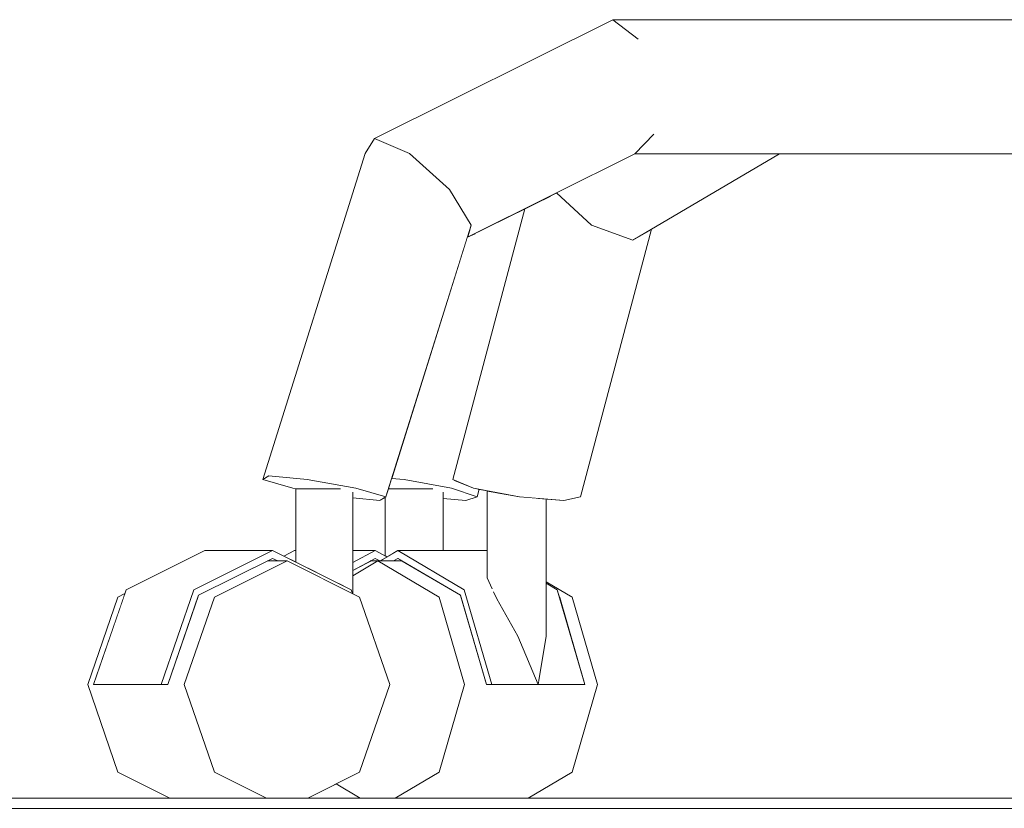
# Model space of a CAD drawing. Header units: millimetres. Extents: x -30280 to 100171, y -17460 to 4378.
# Tile 257 of 281: x 80083 to 80274, y -9810 to -9657. Entities that reach past the tile are written whole.
import ezdxf

# ---------------------------------------------------------------- set-up
doc = ezdxf.new("R2010")
doc.units = ezdxf.units.MM
doc.header["$MEASUREMENT"] = 0
doc.linetypes.add('Wipeout_Contour', pattern=[1000, 0, -1000])
for name, color, linetype in [('Nuevo_08_E_Envans secs', 7, 'Continuous'), ('Nuevo_09_EI_Mobiliari general', 7, 'Continuous'), ('Nuevo_14_PAV_Soft Light Grey 0554', 7, 'Continuous')]:
    doc.layers.add(name, color=color, linetype=linetype)
doc.layers.add('Nuevo_09_EI_Mobiliari general_Pluma_Nº__1', color=7, linetype='Continuous', lineweight=5)
doc.layers.add('Nuevo_14_PAV_Soft Light Grey 0554_Pluma_Nº__29', color=7, linetype='Continuous', lineweight=20)

# ---------------------------------------------------------------- blocks, each defined once
blk = doc.blocks.new('Elem Sección_290_3', base_point=(91863.52, -13459.98))
at = {"color": 254, "linetype": 'Wipeout_Contour', "lineweight": 0, "ltscale": 2986901.362339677}
blk.add_wipeout([(80380.69, -9109.98), (79580.69, -9109.98), (79580.69, -9807.98), (80112.3, -9807.98), (80102.23, -9802.95), (80096.4, -9785.98), (80102.23, -9769.01), (80103.62, -9768.31), (80103.86, -9767.59), (80119.12, -9759.98), (80132.23, -9759.98), (80134.43, -9761.07), (80136.46, -9759.98), (80136.76, -9759.98), (80136.76, -9747.98), (80136.18, -9747.88), (80130.34, -9746.2), (80150.19, -9682.92), (80152.02, -9680.03), (80198.21, -9656.98), (80362.69, -9656.98), (80362.69, -9509.98), (80372.2, -9509.98), (80372.2, -9409.98), (80345.57, -9409.98), (80345.57, -9369.98), (80220.8, -9369.98), (80200.15, -9379.98), (80152.59, -9379.98), (80152.59, -9369.98), (80158.89, -9366.98), (80145.71, -9366.98), (80129.59, -9320.87), (80152.46, -9309.96), (80160.7, -9306.41), (80172.57, -9303.98), (80380.69, -9303.98)], dxfattribs=at).dxf.layer = 'Nuevo_08_E_Envans secs'
at = {"color": 254, "linetype": 'Wipeout_Contour', "lineweight": 0, "ltscale": 1212666.904700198}
blk.add_wipeout([(80181.8, -9807.98), (80380.69, -9807.98), (80380.69, -9680.03), (80380.57, -9679.98), (80375.08, -9679.98), (80370.41, -9682.98), (80230.49, -9682.98), (80205.71, -9697.6), (80191.93, -9749.55), (80188.68, -9750.25), (80185.27, -9749.97), (80185.27, -9766.02), (80190.32, -9769.01), (80195.25, -9785.98), (80190.32, -9802.95)], dxfattribs=at).dxf.layer = 'Nuevo_08_E_Envans secs'
at = {"color": 254, "linetype": 'Wipeout_Contour', "lineweight": 0, "ltscale": 565328.364788}
blk.add_wipeout([(80169.69, -9750.25), (80165.32, -9749.87), (80165.32, -9759.98), (80173.84, -9759.98), (80173.84, -9748.38), (80172.32, -9748.09), (80171.9, -9749.55)], dxfattribs=at).dxf.layer = 'Nuevo_08_E_Envans secs'
at = {"color": 254, "linetype": 'Wipeout_Contour', "lineweight": 0, "ltscale": 484457.020448}
blk.add_wipeout([(80153.06, -9750.25), (80147.78, -9749.76), (80147.78, -9759.98), (80152.12, -9759.98), (80154.05, -9761.01), (80154.05, -9749.65)], dxfattribs=at).dxf.layer = 'Nuevo_08_E_Envans secs'
blk = doc.blocks.new('Elem Sección_298_3', base_point=(91863.52, -13459.98))
at = {"color": 254, "linetype": 'Wipeout_Contour', "lineweight": 0, "ltscale": 323004.40641}
blk.add_wipeout([(80155.32, -9745.99), (80157.75, -9746.2), (80171.66, -9698.37), (80170, -9699.2)], dxfattribs=at).dxf.layer = 'Nuevo_09_EI_Mobiliari general'
at = {"color": 254, "linetype": 'Wipeout_Contour', "lineweight": 0, "ltscale": 322912.530373}
blk.add_wipeout([(80136.46, -9759.98), (80134.43, -9761.07), (80136.76, -9762.24), (80136.76, -9759.98)], dxfattribs=at).dxf.layer = 'Nuevo_09_EI_Mobiliari general'
at = {"color": 254, "linetype": 'Wipeout_Contour', "lineweight": 0, "ltscale": 322969.391859}
blk.add_wipeout([(80147.78, -9764.84), (80152.63, -9761.98), (80151.19, -9761.98), (80147.78, -9763.81)], dxfattribs=at).dxf.layer = 'Nuevo_09_EI_Mobiliari general'
at = {"color": 254, "linetype": 'Wipeout_Contour', "lineweight": 0, "ltscale": 242226.284889}
blk.add_wipeout([(80139.05, -9807.98), (80149.24, -9807.98), (80144.57, -9805.22)], dxfattribs=at).dxf.layer = 'Nuevo_09_EI_Mobiliari general'
at = {"layer": 'Nuevo_09_EI_Mobiliari general_Pluma_Nº__1', "color": 7, "linetype": 'Continuous', "lineweight": 5}
for q in [(80134.43, -9761.07), (80136.76, -9759.98)]:
    blk.add_line((80136.46, -9759.98), q, dxfattribs=at)
at = {"color": 254, "linetype": 'Wipeout_Contour', "lineweight": 0, "ltscale": 484542.040609}
blk.add_wipeout([(80157.75, -9746.2), (80166.95, -9747.88), (80167.41, -9746.29), (80167.18, -9746.2), (80181.12, -9693.65), (80171.66, -9698.37)], dxfattribs=at).dxf.layer = 'Nuevo_09_EI_Mobiliari general'
at = {"color": 254, "linetype": 'Wipeout_Contour', "lineweight": 0, "ltscale": 242224.579164}
blk.add_wipeout([(80147.78, -9762.31), (80152.12, -9759.98), (80147.78, -9759.98)], dxfattribs=at).dxf.layer = 'Nuevo_09_EI_Mobiliari general'
at = {"color": 254, "linetype": 'Wipeout_Contour', "lineweight": 0, "ltscale": 403801.746841}
blk.add_wipeout([(80166.95, -9747.88), (80171.9, -9749.55), (80172.32, -9748.09), (80171.18, -9747.88), (80167.41, -9746.29)], dxfattribs=at).dxf.layer = 'Nuevo_09_EI_Mobiliari general'
at = {"color": 254, "linetype": 'Wipeout_Contour', "lineweight": 0, "ltscale": 322977.901306}
blk.add_wipeout([(80151.19, -9761.98), (80152.63, -9761.98), (80153.05, -9761.98), (80152.12, -9761.48)], dxfattribs=at).dxf.layer = 'Nuevo_09_EI_Mobiliari general'
at = {"color": 254, "linetype": 'Wipeout_Contour', "lineweight": 0, "ltscale": 726785.161585}
blk.add_wipeout([(80155.32, -9745.99), (80154.7, -9747.98), (80163.33, -9747.98), (80165.32, -9748.65), (80165.32, -9749.87), (80169.69, -9750.25), (80171.9, -9749.55), (80166.95, -9747.88), (80157.75, -9746.2)], dxfattribs=at).dxf.layer = 'Nuevo_09_EI_Mobiliari general'
at = {"layer": 'Nuevo_09_EI_Mobiliari general_Pluma_Nº__1', "color": 7, "linetype": 'Continuous', "lineweight": 5}
for p, q in [((80155.32, -9745.99), (80157.75, -9746.2)), ((80166.95, -9747.88), (80171.9, -9749.55)), ((80171.9, -9749.55), (80172.32, -9748.09)), ((80171.9, -9749.55), (80169.69, -9750.25))]:
    blk.add_line(p, q, dxfattribs=at)
at = {"color": 254, "linetype": 'Wipeout_Contour', "lineweight": 0, "ltscale": 645966.248794}
blk.add_wipeout([(80154.05, -9761.01), (80154.41, -9761.21), (80155.07, -9760.82), (80155.07, -9747.98), (80154.7, -9747.98), (80154.2, -9749.55), (80154.11, -9749.61), (80154.05, -9749.65)], dxfattribs=at).dxf.layer = 'Nuevo_09_EI_Mobiliari general'
at = {"color": 254, "linetype": 'Wipeout_Contour', "lineweight": 0, "ltscale": 403741.599756}
blk.add_wipeout([(80155.07, -9760.82), (80156.5, -9759.98), (80158.79, -9759.98), (80158.79, -9747.98), (80155.07, -9747.98)], dxfattribs=at).dxf.layer = 'Nuevo_09_EI_Mobiliari general'
at = {"layer": 'Nuevo_09_EI_Mobiliari general_Pluma_Nº__1', "color": 7, "linetype": 'Continuous', "lineweight": 5}
blk.add_line((80154.7, -9747.98), (80155.07, -9747.98), dxfattribs=at)
at = {"color": 254, "linetype": 'Wipeout_Contour', "lineweight": 0, "ltscale": 323008.659792}
blk.add_wipeout([(80158.79, -9759.98), (80163.04, -9759.98), (80163.04, -9747.98), (80158.79, -9747.98)], dxfattribs=at).dxf.layer = 'Nuevo_09_EI_Mobiliari general'
at = {"color": 254, "linetype": 'Wipeout_Contour', "lineweight": 0, "ltscale": 565205.816368}
blk.add_wipeout([(80152.12, -9759.98), (80147.78, -9762.31), (80147.78, -9763.81), (80152.12, -9761.48), (80153.05, -9761.98), (80153.11, -9761.98), (80154.41, -9761.21)], dxfattribs=at).dxf.layer = 'Nuevo_09_EI_Mobiliari general'
at = {"layer": 'Nuevo_09_EI_Mobiliari general_Pluma_Nº__1', "color": 7, "linetype": 'Continuous', "lineweight": 5}
for p, q in [((80155.07, -9747.98), (80158.79, -9747.98)), ((80154.05, -9761.01), (80154.05, -9749.65)), ((80152.12, -9759.98), (80147.78, -9762.31)), ((80147.78, -9759.98), (80152.12, -9759.98)), ((80154.41, -9761.21), (80152.12, -9759.98)), ((80147.78, -9763.81), (80152.12, -9761.48)), ((80152.12, -9761.48), (80153.05, -9761.98)), ((80151.19, -9761.98), (80152.63, -9761.98))]:
    blk.add_line(p, q, dxfattribs=at)
at = {"color": 254, "linetype": 'Wipeout_Contour', "lineweight": 0, "ltscale": 484531.978703}
blk.add_wipeout([(80163.04, -9759.98), (80164.05, -9759.98), (80165.32, -9759.98), (80165.32, -9748.65), (80163.33, -9747.98), (80163.04, -9747.98)], dxfattribs=at).dxf.layer = 'Nuevo_09_EI_Mobiliari general'
at = {"layer": 'Nuevo_09_EI_Mobiliari general_Pluma_Nº__1', "color": 7, "linetype": 'Continuous', "lineweight": 5}
for p, q in [((80157.75, -9746.2), (80166.95, -9747.88)), ((80158.79, -9747.98), (80163.04, -9747.98)), ((80163.04, -9747.98), (80163.33, -9747.98)), ((80165.32, -9759.98), (80165.32, -9748.65)), ((80169.69, -9750.25), (80165.32, -9749.87))]:
    blk.add_line(p, q, dxfattribs=at)
blk = doc.blocks.new('Elem Sección_299_3', base_point=(91863.52, -13459.98))
at = {"color": 254, "linetype": 'Wipeout_Contour', "lineweight": 0, "ltscale": 322910.234451}
blk.add_wipeout([(80130.34, -9746.2), (80131.48, -9745.5), (80152.02, -9680.03), (80150.19, -9682.92)], dxfattribs=at).dxf.layer = 'Nuevo_09_EI_Mobiliari general'
at = {"color": 254, "linetype": 'Wipeout_Contour', "lineweight": 0, "ltscale": 323053.808238}
blk.add_wipeout([(80181.12, -9693.65), (80167.18, -9746.2), (80171.18, -9747.88), (80186.23, -9691.1)], dxfattribs=at).dxf.layer = 'Nuevo_09_EI_Mobiliari general'
at = {"color": 254, "linetype": 'Wipeout_Contour', "lineweight": 0, "ltscale": 403588.316896}
blk.add_wipeout([(80117.85, -9768.65), (80117.73, -9769.01), (80120.96, -9769.01), (80135.04, -9761.98), (80131.23, -9761.98)], dxfattribs=at).dxf.layer = 'Nuevo_09_EI_Mobiliari general'
at = {"color": 254, "linetype": 'Wipeout_Contour', "lineweight": 0, "ltscale": 242089.353186}
blk.add_wipeout([(80102.23, -9769.01), (80103.38, -9769.01), (80103.62, -9768.31)], dxfattribs=at).dxf.layer = 'Nuevo_09_EI_Mobiliari general'
at = {"color": 254, "linetype": 'Wipeout_Contour', "lineweight": 0, "ltscale": 322820.854071}
blk.add_wipeout([(80115.12, -9785.98), (80096.4, -9785.98), (80102.23, -9802.95), (80120.96, -9802.95)], dxfattribs=at).dxf.layer = 'Nuevo_09_EI_Mobiliari general'
at = {"color": 254, "linetype": 'Wipeout_Contour', "lineweight": 0, "ltscale": 323082.255388}
blk.add_wipeout([(80156.02, -9807.98), (80181.8, -9807.98), (80190.32, -9802.95), (80164.54, -9802.95)], dxfattribs=at).dxf.layer = 'Nuevo_09_EI_Mobiliari general'
at = {"color": 254, "linetype": 'Wipeout_Contour', "lineweight": 0, "ltscale": 322927.267709}
blk.add_wipeout([(80131.48, -9745.5), (80138.95, -9746.2), (80158.79, -9682.92), (80152.02, -9680.03)], dxfattribs=at).dxf.layer = 'Nuevo_09_EI_Mobiliari general'
at = {"color": 254, "linetype": 'Wipeout_Contour', "lineweight": 0, "ltscale": 403850.603785}
blk.add_wipeout([(80171.18, -9747.88), (80180.08, -9749.55), (80194.05, -9696.86), (80187.29, -9690.57), (80186.23, -9691.1)], dxfattribs=at).dxf.layer = 'Nuevo_09_EI_Mobiliari general'
at = {"color": 254, "linetype": 'Wipeout_Contour', "lineweight": 0, "ltscale": 322777.726542}
blk.add_wipeout([(80096.4, -9785.98), (80097.55, -9785.98), (80103.38, -9769.01), (80102.23, -9769.01)], dxfattribs=at).dxf.layer = 'Nuevo_09_EI_Mobiliari general'
at = {"color": 254, "linetype": 'Wipeout_Contour', "lineweight": 0, "ltscale": 322843.401159}
blk.add_wipeout([(80117.73, -9769.01), (80111.9, -9785.98), (80115.12, -9785.98), (80120.96, -9769.01)], dxfattribs=at).dxf.layer = 'Nuevo_09_EI_Mobiliari general'
at = {"color": 254, "linetype": 'Wipeout_Contour', "lineweight": 0, "ltscale": 322857.777347}
blk.add_wipeout([(80102.23, -9802.95), (80112.3, -9807.98), (80131.03, -9807.98), (80120.96, -9802.95)], dxfattribs=at).dxf.layer = 'Nuevo_09_EI_Mobiliari general'
at = {"layer": 'Nuevo_09_EI_Mobiliari general_Pluma_Nº__1', "color": 7, "linetype": 'Continuous', "lineweight": 5}
blk.add_line((80102.23, -9802.95), (80112.3, -9807.98), dxfattribs=at)
at = {"color": 254, "linetype": 'Wipeout_Contour', "lineweight": 0, "ltscale": 322959.880404}
blk.add_wipeout([(80138.95, -9746.2), (80148.36, -9747.88), (80166.54, -9689.89), (80158.79, -9682.92)], dxfattribs=at).dxf.layer = 'Nuevo_09_EI_Mobiliari general'
at = {"color": 254, "linetype": 'Wipeout_Contour', "lineweight": 0, "ltscale": 323114.588738}
blk.add_wipeout([(80180.08, -9749.55), (80188.68, -9750.25), (80202.07, -9699.75), (80194.05, -9696.86)], dxfattribs=at).dxf.layer = 'Nuevo_09_EI_Mobiliari general'
at = {"color": 254, "linetype": 'Wipeout_Contour', "lineweight": 0, "ltscale": 565368.659288}
blk.add_wipeout([(80173.84, -9748.38), (80173.84, -9765.29), (80174.81, -9767.42), (80174.98, -9767.59), (80175.05, -9767.96), (80175.69, -9769.36), (80175.69, -9748.73)], dxfattribs=at).dxf.layer = 'Nuevo_09_EI_Mobiliari general'
at = {"color": 254, "linetype": 'Wipeout_Contour', "lineweight": 0, "ltscale": 322988.940464}
blk.add_wipeout([(80148.36, -9747.88), (80154.2, -9749.55), (80170.73, -9696.86), (80166.54, -9689.89)], dxfattribs=at).dxf.layer = 'Nuevo_09_EI_Mobiliari general'
at = {"color": 254, "linetype": 'Wipeout_Contour', "lineweight": 0, "ltscale": 323138.056288}
blk.add_wipeout([(80202.07, -9699.75), (80188.68, -9750.25), (80191.93, -9749.55), (80205.71, -9697.6)], dxfattribs=at).dxf.layer = 'Nuevo_09_EI_Mobiliari general'
at = {"color": 254, "linetype": 'Wipeout_Contour', "lineweight": 0, "ltscale": 323078.869229}
blk.add_wipeout([(80175.69, -9769.36), (80179.8, -9776.58), (80179.8, -9749.5), (80175.69, -9748.73)], dxfattribs=at).dxf.layer = 'Nuevo_09_EI_Mobiliari general'
at = {"layer": 'Nuevo_09_EI_Mobiliari general_Pluma_Nº__1', "color": 7, "linetype": 'Continuous', "lineweight": 5}
for p, q in [((80167.18, -9746.2), (80171.18, -9747.88)), ((80188.68, -9750.25), (80191.93, -9749.55))]:
    blk.add_line(p, q, dxfattribs=at)
at = {"color": 254, "linetype": 'Wipeout_Contour', "lineweight": 0, "ltscale": 323133.905038}
blk.add_wipeout([(80187.29, -9690.57), (80194.05, -9696.86), (80217.58, -9682.98), (80202.5, -9682.98)], dxfattribs=at).dxf.layer = 'Nuevo_09_EI_Mobiliari general'
at = {"color": 254, "linetype": 'Wipeout_Contour', "lineweight": 0, "ltscale": 888067.392928}
blk.add_wipeout([(80131.48, -9745.5), (80130.34, -9746.2), (80136.18, -9747.88), (80136.76, -9747.98), (80145.43, -9747.98), (80147.78, -9748.65), (80147.78, -9749.76), (80153.06, -9750.25), (80154.2, -9749.55), (80148.36, -9747.88), (80138.95, -9746.2)], dxfattribs=at).dxf.layer = 'Nuevo_09_EI_Mobiliari general'
at = {"color": 254, "linetype": 'Wipeout_Contour', "lineweight": 0, "ltscale": 403868.072365}
blk.add_wipeout([(80179.8, -9749.5), (80179.8, -9776.58), (80183.76, -9785.98), (80183.76, -9749.85), (80180.08, -9749.55)], dxfattribs=at).dxf.layer = 'Nuevo_09_EI_Mobiliari general'
at = {"layer": 'Nuevo_09_EI_Mobiliari general_Pluma_Nº__1', "color": 7, "linetype": 'Continuous', "lineweight": 5}
for p, q in [((80130.34, -9746.2), (80150.19, -9682.92)), ((80130.34, -9746.2), (80131.48, -9745.5)), ((80131.48, -9745.5), (80138.95, -9746.2)), ((80171.18, -9747.88), (80180.08, -9749.55)), ((80154.2, -9749.55), (80153.06, -9750.25))]:
    blk.add_line(p, q, dxfattribs=at)
at = {"color": 254, "linetype": 'Wipeout_Contour', "lineweight": 0, "ltscale": 323177.360705}
blk.add_wipeout([(80194.05, -9696.86), (80202.07, -9699.75), (80230.49, -9682.98), (80217.58, -9682.98)], dxfattribs=at).dxf.layer = 'Nuevo_09_EI_Mobiliari general'
at = {"color": 254, "linetype": 'Wipeout_Contour', "lineweight": 0, "ltscale": 322914.395044}
blk.add_wipeout([(80137.29, -9747.98), (80136.76, -9747.98), (80136.76, -9762.24), (80137.29, -9762.5)], dxfattribs=at).dxf.layer = 'Nuevo_09_EI_Mobiliari general'
at = {"color": 254, "linetype": 'Wipeout_Contour', "lineweight": 0, "ltscale": 323107.964093}
blk.add_wipeout([(80185.27, -9749.97), (80183.76, -9749.85), (80183.76, -9785.98), (80185.27, -9776.58)], dxfattribs=at).dxf.layer = 'Nuevo_09_EI_Mobiliari general'
at = {"layer": 'Nuevo_09_EI_Mobiliari general_Pluma_Nº__1', "color": 7, "linetype": 'Continuous', "lineweight": 5}
for p, q in [((80136.18, -9747.88), (80130.34, -9746.2)), ((80180.08, -9749.55), (80188.68, -9750.25))]:
    blk.add_line(p, q, dxfattribs=at)
at = {"color": 254, "linetype": 'Wipeout_Contour', "lineweight": 0, "ltscale": 323036.336398}
blk.add_wipeout([(80152.02, -9680.03), (80158.79, -9682.92), (80203.14, -9660.78), (80198.21, -9656.98)], dxfattribs=at).dxf.layer = 'Nuevo_09_EI_Mobiliari general'
at = {"color": 254, "linetype": 'Wipeout_Contour', "lineweight": 0, "ltscale": 322922.511328}
blk.add_wipeout([(80140.74, -9747.98), (80137.29, -9747.98), (80137.29, -9762.5), (80140.74, -9764.22)], dxfattribs=at).dxf.layer = 'Nuevo_09_EI_Mobiliari general'
at = {"color": 254, "linetype": 'Wipeout_Contour', "lineweight": 0, "ltscale": 323103.625035}
blk.add_wipeout([(80190.32, -9802.95), (80195.25, -9785.98), (80169.47, -9785.98), (80164.54, -9802.95)], dxfattribs=at).dxf.layer = 'Nuevo_09_EI_Mobiliari general'
at = {"layer": 'Nuevo_09_EI_Mobiliari general_Pluma_Nº__1', "color": 7, "linetype": 'Continuous', "lineweight": 5}
for p, q in [((80150.19, -9682.92), (80152.02, -9680.03)), ((80136.76, -9747.98), (80136.18, -9747.88)), ((80136.76, -9747.98), (80137.29, -9747.98)), ((80181.8, -9807.98), (80190.32, -9802.95))]:
    blk.add_line(p, q, dxfattribs=at)
at = {"color": 254, "linetype": 'Wipeout_Contour', "lineweight": 0, "ltscale": 323061.616871}
blk.add_wipeout([(80158.79, -9682.92), (80166.54, -9689.89), (80206.44, -9669.98), (80203.14, -9660.78)], dxfattribs=at).dxf.layer = 'Nuevo_09_EI_Mobiliari general'
at = {"color": 254, "linetype": 'Wipeout_Contour', "lineweight": 0, "ltscale": 323052.591989}
blk.add_wipeout([(80168.76, -9769.01), (80164.54, -9769.01), (80169.47, -9785.98), (80173.69, -9785.98)], dxfattribs=at).dxf.layer = 'Nuevo_09_EI_Mobiliari general'
at = {"color": 254, "linetype": 'Wipeout_Contour', "lineweight": 0, "ltscale": 323141.692094}
blk.add_wipeout([(80190.32, -9769.01), (80187.85, -9769.01), (80192.79, -9785.98), (80195.25, -9785.98)], dxfattribs=at).dxf.layer = 'Nuevo_09_EI_Mobiliari general'
at = {"layer": 'Nuevo_09_EI_Mobiliari general_Pluma_Nº__1', "color": 7, "linetype": 'Continuous', "lineweight": 5}
blk.add_line((80152.02, -9680.03), (80158.79, -9682.92), dxfattribs=at)
at = {"color": 254, "linetype": 'Wipeout_Contour', "lineweight": 0, "ltscale": 485350.596104}
blk.add_wipeout([(80198.21, -9656.98), (80203.14, -9660.78), (80372.28, -9660.78), (80371.68, -9660.25), (80367.33, -9658.4), (80366.4, -9656.98)], dxfattribs=at).dxf.layer = 'Nuevo_09_EI_Mobiliari general'
at = {"color": 254, "linetype": 'Wipeout_Contour', "lineweight": 0, "ltscale": 323080.349568}
blk.add_wipeout([(80166.54, -9689.89), (80170.73, -9696.86), (80206.18, -9679.17), (80206.44, -9669.98)], dxfattribs=at).dxf.layer = 'Nuevo_09_EI_Mobiliari general'
at = {"color": 254, "linetype": 'Wipeout_Contour', "lineweight": 0, "ltscale": 403774.996666}
blk.add_wipeout([(80152.63, -9761.98), (80164.54, -9769.01), (80168.76, -9769.01), (80168.65, -9768.65), (80157.34, -9761.98)], dxfattribs=at).dxf.layer = 'Nuevo_09_EI_Mobiliari general'
at = {"color": 254, "linetype": 'Wipeout_Contour', "lineweight": 0, "ltscale": 403900.230952}
blk.add_wipeout([(80185.27, -9766.02), (80185.27, -9766.3), (80187.44, -9767.59), (80187.85, -9769.01), (80190.32, -9769.01)], dxfattribs=at).dxf.layer = 'Nuevo_09_EI_Mobiliari general'
at = {"layer": 'Nuevo_09_EI_Mobiliari general_Pluma_Nº__1', "color": 7, "linetype": 'Continuous', "lineweight": 5}
for p, q in [((80198.21, -9656.98), (80366.4, -9656.98)), ((80158.79, -9682.92), (80166.54, -9689.89))]:
    blk.add_line(p, q, dxfattribs=at)
at = {"color": 254, "linetype": 'Wipeout_Contour', "lineweight": 0, "ltscale": 323474.645497}
blk.add_wipeout([(80372.28, -9660.78), (80203.14, -9660.78), (80206.44, -9669.98), (80374.07, -9669.98)], dxfattribs=at).dxf.layer = 'Nuevo_09_EI_Mobiliari general'
at = {"color": 254, "linetype": 'Wipeout_Contour', "lineweight": 0, "ltscale": 323082.716249}
blk.add_wipeout([(80170, -9699.2), (80202.5, -9682.98), (80206.18, -9679.17), (80170.73, -9696.86)], dxfattribs=at).dxf.layer = 'Nuevo_09_EI_Mobiliari general'
at = {"color": 254, "linetype": 'Wipeout_Contour', "lineweight": 0, "ltscale": 1130492.84688009}
blk.add_wipeout([(80149.12, -9802.95), (80144.57, -9805.22), (80149.24, -9807.98), (80156.02, -9807.98), (80164.54, -9802.95), (80169.47, -9785.98), (80164.54, -9769.01), (80152.63, -9761.98), (80147.78, -9764.84), (80147.78, -9768.33), (80149.12, -9769.01), (80154.49, -9784.63), (80154.95, -9785.98), (80154.49, -9787.32)], dxfattribs=at).dxf.layer = 'Nuevo_09_EI_Mobiliari general'
at = {"layer": 'Nuevo_09_EI_Mobiliari general_Pluma_Nº__1', "color": 7, "linetype": 'Continuous', "lineweight": 5}
for p, q in [((80152.02, -9680.03), (80198.21, -9656.98)), ((80198.21, -9656.98), (80203.14, -9660.78)), ((80166.54, -9689.89), (80170.73, -9696.86)), ((80187.29, -9690.57), (80194.05, -9696.86)), ((80167.18, -9746.2), (80181.12, -9693.65)), ((80154.2, -9749.55), (80170.73, -9696.86)), ((80194.05, -9696.86), (80202.07, -9699.75)), ((80191.93, -9749.55), (80205.71, -9697.6)), ((80156.02, -9807.98), (80164.54, -9802.95))]:
    blk.add_line(p, q, dxfattribs=at)
at = {"color": 254, "linetype": 'Wipeout_Contour', "lineweight": 0, "ltscale": 323482.072823}
blk.add_wipeout([(80206.44, -9669.98), (80206.18, -9679.17), (80372.28, -9679.17), (80374.07, -9669.98)], dxfattribs=at).dxf.layer = 'Nuevo_09_EI_Mobiliari general'
at = {"color": 254, "linetype": 'Wipeout_Contour', "lineweight": 0, "ltscale": 403674.583949}
blk.add_wipeout([(80140.74, -9764.22), (80143.43, -9765.56), (80145.08, -9766.39), (80145.08, -9747.98), (80140.74, -9747.98)], dxfattribs=at).dxf.layer = 'Nuevo_09_EI_Mobiliari general'
at = {"color": 254, "linetype": 'Wipeout_Contour', "lineweight": 0, "ltscale": 565388.785454}
blk.add_wipeout([(80174.98, -9767.59), (80169.4, -9767.59), (80174.74, -9785.98), (80183.76, -9785.98), (80179.8, -9776.58), (80175.69, -9769.36), (80175.05, -9767.96)], dxfattribs=at).dxf.layer = 'Nuevo_09_EI_Mobiliari general'
at = {"layer": 'Nuevo_09_EI_Mobiliari general_Pluma_Nº__1', "color": 7, "linetype": 'Continuous', "lineweight": 5}
blk.add_line((80137.29, -9747.98), (80140.74, -9747.98), dxfattribs=at)
at = {"color": 254, "linetype": 'Wipeout_Contour', "lineweight": 0, "ltscale": 566330.189591}
blk.add_wipeout([(80202.5, -9682.98), (80367.98, -9682.98), (80371.37, -9679.98), (80371.04, -9679.98), (80371.68, -9679.71), (80372.28, -9679.17), (80206.18, -9679.17)], dxfattribs=at).dxf.layer = 'Nuevo_09_EI_Mobiliari general'
at = {"color": 254, "linetype": 'Wipeout_Contour', "lineweight": 0, "ltscale": 565169.925577}
blk.add_wipeout([(80145.08, -9747.98), (80145.08, -9766.39), (80147.49, -9767.59), (80147.73, -9768.31), (80147.78, -9768.33), (80147.78, -9748.65), (80145.43, -9747.98)], dxfattribs=at).dxf.layer = 'Nuevo_09_EI_Mobiliari general'
at = {"color": 254, "linetype": 'Wipeout_Contour', "lineweight": 0, "ltscale": 484576.715864}
blk.add_wipeout([(80156.5, -9759.98), (80169.4, -9767.59), (80174.98, -9767.59), (80174.81, -9767.42), (80173.84, -9765.29), (80173.84, -9759.98)], dxfattribs=at).dxf.layer = 'Nuevo_09_EI_Mobiliari general'
at = {"color": 254, "linetype": 'Wipeout_Contour', "lineweight": 0, "ltscale": 403904.346958}
blk.add_wipeout([(80185.27, -9776.58), (80183.76, -9785.98), (80192.79, -9785.98), (80187.44, -9767.59), (80185.27, -9767.59)], dxfattribs=at).dxf.layer = 'Nuevo_09_EI_Mobiliari general'
at = {"layer": 'Nuevo_09_EI_Mobiliari general_Pluma_Nº__1', "color": 7, "linetype": 'Continuous', "lineweight": 5}
for p, q in [((80206.18, -9679.17), (80202.5, -9682.98)), ((80170, -9699.2), (80202.5, -9682.98)), ((80202.07, -9699.75), (80230.49, -9682.98)), ((80202.5, -9682.98), (80367.98, -9682.98)), ((80138.95, -9746.2), (80148.36, -9747.88)), ((80140.74, -9747.98), (80145.08, -9747.98)), ((80145.08, -9747.98), (80145.43, -9747.98)), ((80148.36, -9747.88), (80154.2, -9749.55)), ((80153.06, -9750.25), (80147.78, -9749.76)), ((80195.25, -9785.98), (80190.32, -9769.01)), ((80179.8, -9776.58), (80183.76, -9785.98)), ((80183.76, -9785.98), (80185.27, -9776.58)), ((80190.32, -9802.95), (80195.25, -9785.98))]:
    blk.add_line(p, q, dxfattribs=at)
at = {"color": 254, "linetype": 'Wipeout_Contour', "lineweight": 0, "ltscale": 322995.048784}
blk.add_wipeout([(80156.5, -9761.48), (80155.65, -9761.98), (80156.5, -9761.98), (80157.34, -9761.98)], dxfattribs=at).dxf.layer = 'Nuevo_09_EI_Mobiliari general'
at = {"color": 254, "linetype": 'Wipeout_Contour', "lineweight": 0, "ltscale": 242336.514581}
blk.add_wipeout([(80187.44, -9767.59), (80185.27, -9766.3), (80185.27, -9767.59)], dxfattribs=at).dxf.layer = 'Nuevo_09_EI_Mobiliari general'
at = {"layer": 'Nuevo_09_EI_Mobiliari general_Pluma_Nº__1', "color": 7, "linetype": 'Continuous', "lineweight": 5}
for p, q in [((80185.27, -9776.58), (80185.27, -9749.97)), ((80190.32, -9769.01), (80185.27, -9766.02)), ((80187.44, -9767.59), (80185.27, -9766.3)), ((80192.79, -9785.98), (80187.44, -9767.59))]:
    blk.add_line(p, q, dxfattribs=at)
at = {"color": 254, "linetype": 'Wipeout_Contour', "lineweight": 0, "ltscale": 646052.818709}
blk.add_wipeout([(80153.11, -9761.98), (80155.65, -9761.98), (80156.5, -9761.48), (80168.65, -9768.65), (80173.69, -9785.98), (80174.74, -9785.98), (80169.4, -9767.59), (80156.5, -9759.98)], dxfattribs=at).dxf.layer = 'Nuevo_09_EI_Mobiliari general'
at = {"layer": 'Nuevo_09_EI_Mobiliari general_Pluma_Nº__1', "color": 7, "linetype": 'Continuous', "lineweight": 5}
for p, q in [((80173.84, -9765.29), (80173.84, -9748.38)), ((80169.4, -9767.59), (80156.5, -9759.98)), ((80173.84, -9759.98), (80156.5, -9759.98)), ((80156.5, -9761.48), (80168.65, -9768.65)), ((80173.84, -9765.29), (80174.81, -9767.42)), ((80174.74, -9785.98), (80169.4, -9767.59)), ((80169.47, -9785.98), (80164.54, -9769.01)), ((80168.65, -9768.65), (80173.69, -9785.98)), ((80175.05, -9767.96), (80175.69, -9769.36)), ((80175.69, -9769.36), (80179.8, -9776.58)), ((80164.54, -9802.95), (80169.47, -9785.98)), ((80173.69, -9785.98), (80174.74, -9785.98)), ((80192.79, -9785.98), (80174.74, -9785.98))]:
    blk.add_line(p, q, dxfattribs=at)
at = {"color": 254, "linetype": 'Wipeout_Contour', "lineweight": 0, "ltscale": 726575.684514}
blk.add_wipeout([(80115.12, -9785.98), (80120.96, -9802.95), (80131.03, -9807.98), (80139.05, -9807.98), (80149.12, -9802.95), (80154.95, -9785.98), (80149.12, -9769.01), (80135.04, -9761.98), (80120.96, -9769.01)], dxfattribs=at).dxf.layer = 'Nuevo_09_EI_Mobiliari general'
at = {"layer": 'Nuevo_09_EI_Mobiliari general_Pluma_Nº__1', "color": 7, "linetype": 'Continuous', "lineweight": 5}
for p, q in [((80156.5, -9759.98), (80153.11, -9761.98)), ((80155.65, -9761.98), (80156.5, -9761.48)), ((80164.54, -9769.01), (80152.63, -9761.98)), ((80157.34, -9761.98), (80152.63, -9761.98)), ((80154.95, -9785.98), (80149.12, -9769.01)), ((80149.12, -9802.95), (80154.95, -9785.98)), ((80120.96, -9802.95), (80131.03, -9807.98)), ((80139.05, -9807.98), (80149.12, -9802.95)), ((80144.57, -9805.22), (80149.24, -9807.98))]:
    blk.add_line(p, q, dxfattribs=at)
at = {"color": 254, "linetype": 'Wipeout_Contour', "lineweight": 0, "ltscale": 322843.192263}
blk.add_wipeout([(80103.86, -9767.59), (80116.97, -9767.59), (80132.23, -9759.98), (80119.12, -9759.98)], dxfattribs=at).dxf.layer = 'Nuevo_09_EI_Mobiliari general'
at = {"color": 254, "linetype": 'Wipeout_Contour', "lineweight": 0, "ltscale": 322898.691055}
blk.add_wipeout([(80132.23, -9761.48), (80131.23, -9761.98), (80132.23, -9761.98), (80133.23, -9761.98)], dxfattribs=at).dxf.layer = 'Nuevo_09_EI_Mobiliari general'
at = {"color": 254, "linetype": 'Wipeout_Contour', "lineweight": 0, "ltscale": 322806.65621}
blk.add_wipeout([(80097.55, -9785.98), (80110.65, -9785.98), (80116.97, -9767.59), (80103.86, -9767.59)], dxfattribs=at).dxf.layer = 'Nuevo_09_EI_Mobiliari general'
at = {"layer": 'Nuevo_09_EI_Mobiliari general_Pluma_Nº__1', "color": 7, "linetype": 'Continuous', "lineweight": 5}
for p, q in [((80103.86, -9767.59), (80097.55, -9785.98)), ((80102.23, -9769.01), (80096.4, -9785.98)), ((80103.62, -9768.31), (80102.23, -9769.01)), ((80096.4, -9785.98), (80102.23, -9802.95))]:
    blk.add_line(p, q, dxfattribs=at)
at = {"color": 254, "linetype": 'Wipeout_Contour', "lineweight": 0, "ltscale": 807218.314584}
blk.add_wipeout([(80116.97, -9767.59), (80110.65, -9785.98), (80111.9, -9785.98), (80117.85, -9768.65), (80132.23, -9761.48), (80133.23, -9761.98), (80135.04, -9761.98), (80147.73, -9768.31), (80147.49, -9767.59), (80132.23, -9759.98)], dxfattribs=at).dxf.layer = 'Nuevo_09_EI_Mobiliari general'
at = {"layer": 'Nuevo_09_EI_Mobiliari general_Pluma_Nº__1', "color": 7, "linetype": 'Continuous', "lineweight": 5}
for p, q in [((80136.76, -9762.24), (80136.76, -9747.98)), ((80147.78, -9768.33), (80147.78, -9748.65)), ((80119.12, -9759.98), (80103.86, -9767.59)), ((80132.23, -9759.98), (80116.97, -9767.59)), ((80119.12, -9759.98), (80132.23, -9759.98)), ((80147.49, -9767.59), (80132.23, -9759.98)), ((80117.85, -9768.65), (80132.23, -9761.48)), ((80132.23, -9761.48), (80133.23, -9761.98)), ((80135.04, -9761.98), (80120.96, -9769.01)), ((80131.23, -9761.98), (80135.04, -9761.98)), ((80149.12, -9769.01), (80135.04, -9761.98)), ((80152.63, -9761.98), (80147.78, -9764.84)), ((80116.97, -9767.59), (80110.65, -9785.98)), ((80147.73, -9768.31), (80147.49, -9767.59)), ((80111.9, -9785.98), (80117.85, -9768.65)), ((80120.96, -9769.01), (80115.12, -9785.98)), ((80097.55, -9785.98), (80110.65, -9785.98)), ((80110.65, -9785.98), (80111.9, -9785.98)), ((80115.12, -9785.98), (80120.96, -9802.95))]:
    blk.add_line(p, q, dxfattribs=at)
blk = doc.blocks.new('Elem Sección_352_3', base_point=(91863.52, -13459.98))
at = {"layer": 'Nuevo_14_PAV_Soft Light Grey 0554_Pluma_Nº__29', "color": 7, "linetype": 'Continuous', "lineweight": 20}
for p, q in [((84708.41, -9807.98), (79580.69, -9807.98)), ((84746.41, -9809.98), (79542.69, -9809.98))]:
    blk.add_line(p, q, dxfattribs=at)

msp = doc.modelspace()

# ---------------------------------------------------------------- block references
at = {"layer": 'Nuevo_08_E_Envans secs', "lineweight": 0}
msp.add_blockref('Elem Sección_290_3', (91863.52, -13459.98), dxfattribs=at)

# ---------------------------------------------------------------- next in the draw order: block references
at = {"layer": 'Nuevo_09_EI_Mobiliari general', "lineweight": 0}
msp.add_blockref('Elem Sección_298_3', (91863.52, -13459.98), dxfattribs=at)

# ---------------------------------------------------------------- next in the draw order: block references
msp.add_blockref('Elem Sección_299_3', (91863.52, -13459.98), dxfattribs=at)

# ---------------------------------------------------------------- next in the draw order: block references
at = {"layer": 'Nuevo_14_PAV_Soft Light Grey 0554', "lineweight": 0}
msp.add_blockref('Elem Sección_352_3', (91863.52, -13459.98), dxfattribs=at)

doc.saveas('drawing.dxf')
